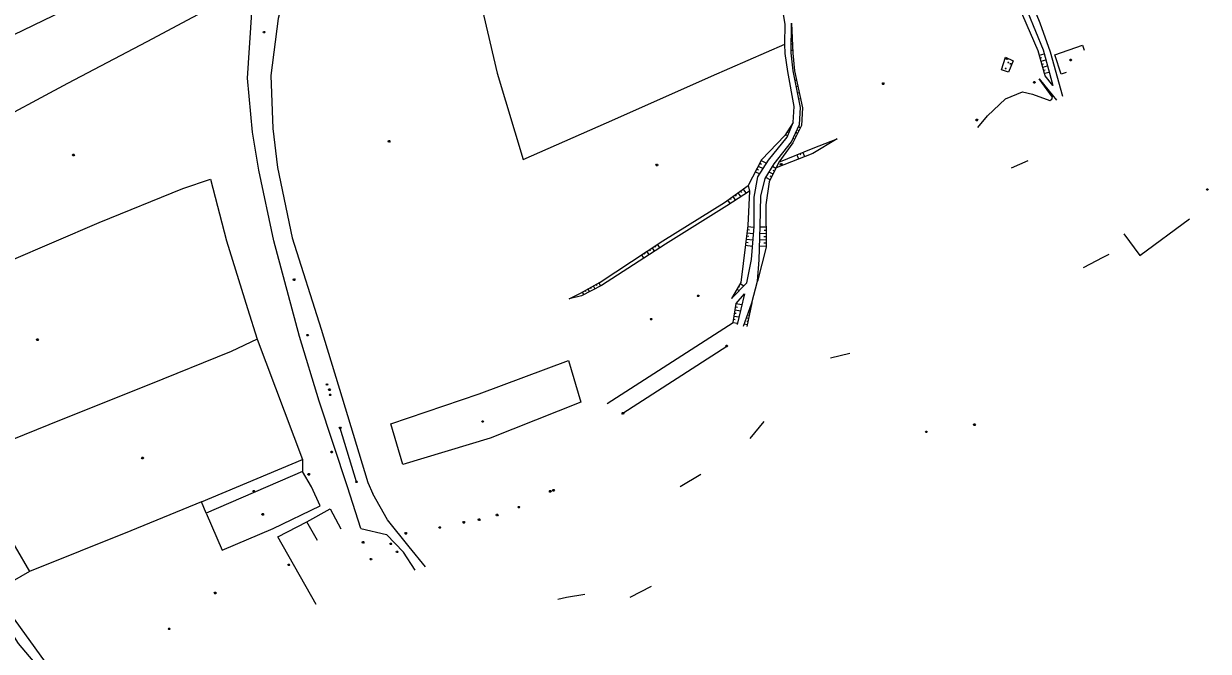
# Model space of a CAD drawing. Extents: x -664960 to -662754, y -993849 to -991145.
# Drawn here: x -663293.4 to -662844.7, y -993009.9 to -992772.1 of the extents above; entities that cross this region are included whole.
import ezdxf

# ---------------------------------------------------------------- set-up
doc = ezdxf.new("R2010")
doc.units = 0
for name, color, linetype in [('Vrstva 11', 7, 'Continuous'), ('Vrstva 12', 7, 'Continuous'), ('Vrstva 13', 7, 'Continuous'), ('Vrstva 18', 7, 'Continuous'), ('Vrstva 27', 7, 'Continuous'), ('Vrstva 33', 7, 'Continuous'), ('Vrstva 63', 7, 'Continuous'), ('Vrstva 9', 7, 'Continuous')]:
    doc.layers.add(name, color=color, linetype=linetype)

msp = doc.modelspace()

# ---------------------------------------------------------------- linework, layer by layer
at = {"layer": 'Vrstva 11'}
for p, q in [((-662919.23, -992826.74), (-662912.94, -992823.93)), ((-662987.73, -992898.72), (-662980.46, -992896.97)), ((-663018.24, -992929.31), (-663012.93, -992922.81)), ((-663044.74, -992947.5), (-663036.87, -992942.82)), ((-663063.69, -992989.31), (-663055.55, -992985.15))]:
    msp.add_line(p, q, dxfattribs=at)
for points in [[(-662898.502, -992790.66), (-662900.4, -992791.29), (-662902.86, -992783.88), (-662892.29, -992780.29), (-662891.647, -992782.184)], [(-662876.62, -992851.73), (-662870.63, -992859.88), (-662851.8, -992846.08)], [(-662891.89, -992864.54), (-662884.53, -992860.59), (-662882.19, -992859.46)], [(-663091.06, -992990.07), (-663087.75, -992989.38), (-663080.83, -992988.27)]]:
    msp.add_lwpolyline(points, dxfattribs=at)
at = {"layer": 'Vrstva 12'}
msp.add_line((-663182.146, -992967.914), (-663186.203, -992960.785), dxfattribs=at)
for points in [[(-663341.694, -992879.229), (-663337.234, -992857.288), (-663334.153, -992838.954), (-663332.511, -992826.79), (-663329.561, -992822.68), (-663308.772, -992811.806), (-663276.716, -992794.706), (-663246.682, -992778.908), (-663212.075, -992760.324)], [(-663341.694, -992879.229), (-663322.507, -992871.739), (-663298.884, -992862.11), (-663264.82, -992847.459), (-663233.108, -992834.58), (-663222.646, -992831), (-663216.562, -992854.338), (-663208.65, -992879.993), (-663205.047, -992891.622), (-663214.885, -992896.327), (-663246.058, -992908.874), (-663279.261, -992922.204), (-663312.653, -992935.665), (-663315.597, -992937.424), (-663302.153, -992960.934), (-663291.183, -992979.614), (-663303.608, -992986.729), (-663300.296, -992993.203), (-663283.685, -993016.224)], [(-663279.937, -993029.881), (-663284.18, -993021.245), (-663286.251, -993017.598), (-663295.385, -993006.871), (-663302.847, -992995.239), (-663306.136, -992988.814), (-663320.354, -992965.17), (-663332.47, -992944.063), (-663341.969, -992926.051), (-663345.056, -992920.251), (-663345.368, -992917.078), (-663351.443, -992905.617), (-663355.536, -992901.623), (-663361.685, -992887.35)], [(-663182.64, -992992.104), (-663197.196, -992966.535), (-663186.203, -992960.785), (-663177.31, -992955.919), (-663173.295, -992963.53)]]:
    msp.add_lwpolyline(points, dxfattribs=at)
at = {"layer": 'Vrstva 13'}
for points in [[(-663202.191, -992775.053), (-663202.011, -992775.353), (-663202.191, -992775.653), (-663202.551, -992775.653), (-663202.731, -992775.353), (-663202.551, -992775.053), (-663202.191, -992775.053)], [(-662967.67, -992794.557), (-662967.49, -992794.857), (-662967.67, -992795.157), (-662968.03, -992795.157), (-662968.21, -992794.857), (-662968.03, -992794.557), (-662967.67, -992794.557)], [(-663154.843, -992816.381), (-663154.663, -992816.681), (-663154.843, -992816.981), (-663155.203, -992816.981), (-663155.383, -992816.681), (-663155.203, -992816.381), (-663154.843, -992816.381)], [(-663274.411, -992821.532), (-663274.231, -992821.832), (-663274.411, -992822.132), (-663274.771, -992822.132), (-663274.951, -992821.832), (-663274.771, -992821.532), (-663274.411, -992821.532)], [(-663053.366, -992825.366), (-663053.186, -992825.666), (-663053.366, -992825.966), (-663053.726, -992825.966), (-663053.906, -992825.666), (-663053.726, -992825.366), (-663053.366, -992825.366)], [(-663055.546, -992883.764), (-663055.366, -992884.064), (-663055.546, -992884.364), (-663055.906, -992884.364), (-663056.086, -992884.064), (-663055.906, -992883.764), (-663055.546, -992883.764)], [(-663288.062, -992891.481), (-663287.882, -992891.781), (-663288.062, -992892.081), (-663288.422, -992892.081), (-663288.602, -992891.781), (-663288.422, -992891.481), (-663288.062, -992891.481)], [(-663185.722, -992889.829), (-663185.542, -992890.129), (-663185.722, -992890.429), (-663186.082, -992890.429), (-663186.262, -992890.129), (-663186.082, -992889.829), (-663185.722, -992889.829)], [(-663119.387, -992922.532), (-663119.207, -992922.832), (-663119.387, -992923.132), (-663119.747, -992923.132), (-663119.927, -992922.832), (-663119.747, -992922.532), (-663119.387, -992922.532)], [(-663248.223, -992936.34), (-663248.043, -992936.64), (-663248.223, -992936.94), (-663248.583, -992936.94), (-663248.763, -992936.64), (-663248.583, -992936.34), (-663248.223, -992936.34)], [(-663206.097, -992948.904), (-663205.917, -992949.204), (-663206.097, -992949.504), (-663206.457, -992949.504), (-663206.637, -992949.204), (-663206.457, -992948.904), (-663206.097, -992948.904)], [(-663202.674, -992957.672), (-663202.494, -992957.972), (-663202.674, -992958.272), (-663203.034, -992958.272), (-663203.214, -992957.972), (-663203.034, -992957.672), (-663202.674, -992957.672)], [(-663238.133, -993001.052), (-663237.953, -993001.352), (-663238.133, -993001.652), (-663238.493, -993001.652), (-663238.673, -993001.352), (-663238.493, -993001.052), (-663238.133, -993001.052)]]:
    msp.add_lwpolyline(points, dxfattribs=at)
at = {"layer": 'Vrstva 18'}
for points in [[(-662844.85, -992834.64), (-662844.67, -992834.94), (-662844.85, -992835.24), (-662845.21, -992835.24), (-662845.39, -992834.94), (-662845.21, -992834.64), (-662844.85, -992834.64)], [(-662933.08, -992923.68), (-662932.9, -992923.98), (-662933.08, -992924.28), (-662933.44, -992924.28), (-662933.62, -992923.98), (-662933.44, -992923.68), (-662933.08, -992923.68)], [(-662951.29, -992926.45), (-662951.11, -992926.75), (-662951.29, -992927.05), (-662951.65, -992927.05), (-662951.83, -992926.75), (-662951.65, -992926.45), (-662951.29, -992926.45)], [(-663176.586, -992934.056), (-663176.406, -992934.356), (-663176.586, -992934.656), (-663176.946, -992934.656), (-663177.126, -992934.356), (-663176.946, -992934.056), (-663176.586, -992934.056)], [(-663192.843, -992976.813), (-663192.663, -992977.113), (-663192.843, -992977.413), (-663193.203, -992977.413), (-663193.383, -992977.113), (-663193.203, -992976.813), (-663192.843, -992976.813)], [(-663220.701, -992987.509), (-663220.521, -992987.809), (-663220.701, -992988.109), (-663221.061, -992988.109), (-663221.241, -992987.809), (-663221.061, -992987.509), (-663220.701, -992987.509)]]:
    msp.add_lwpolyline(points, dxfattribs=at)
at = {"layer": 'Vrstva 27'}
msp.add_line((-663017.58, -992877.84), (-663015.42, -992869.69), dxfattribs=at)
for points in [[(-663001.98, -992809.52), (-663001.51, -992803.5), (-663003.99, -992790.23), (-663004.97, -992783.48), (-663005.13, -992779.84), (-663004.92, -992772.33), (-663007.22, -992758.64), (-663009.68, -992743.8), (-663010.81, -992734), (-663012.19, -992719.68), (-663013.37, -992707.17), (-663015.37, -992698.32), (-663020.07, -992689.39), (-663027.65, -992677.63), (-663037.61, -992660.58), (-663043.42, -992651.2)], [(-662899.77, -992799.69), (-662904.47, -992782.92), (-662908.32, -992771.87), (-662911.16, -992765.16), (-662917.17, -992750.4), (-662920, -992741.98)], [(-663141.22, -992977.84), (-663147.46, -992970.34), (-663155.57, -992960.13), (-663161.22, -992950.26)], [(-663145.08, -992979.1), (-663149.5, -992972.27), (-663155.93, -992965.57)]]:
    msp.add_lwpolyline(points, dxfattribs=at)
at = {"layer": 'Vrstva 33'}
for points in [[(-662921.33, -992788.99), (-662921.24, -992789.14), (-662921.33, -992789.29), (-662921.51, -992789.29), (-662921.6, -992789.14), (-662921.51, -992788.99), (-662921.33, -992788.99)], [(-662920.75, -992785.14), (-662920.57, -992785.44), (-662920.75, -992785.74), (-662921.11, -992785.74), (-662921.29, -992785.44), (-662921.11, -992785.14), (-662920.75, -992785.14)], [(-662920.36, -992786.68), (-662920.27, -992786.83), (-662920.36, -992786.98), (-662920.54, -992786.98), (-662920.63, -992786.83), (-662920.54, -992786.68), (-662920.36, -992786.68)], [(-662919.5, -992787.17), (-662919.41, -992787.32), (-662919.5, -992787.47), (-662919.68, -992787.47), (-662919.77, -992787.32), (-662919.68, -992787.17), (-662919.5, -992787.17)]]:
    msp.add_lwpolyline(points, dxfattribs=at)
at = {"layer": 'Vrstva 63'}
for p, q in [((-663002.426, -992775.073), (-663002.578, -992775.079)), ((-663002.235, -992779.869), (-663002.62, -992779.884)), ((-663002.331, -992777.471), (-663002.599, -992777.482)), ((-663002.379, -992776.272), (-663002.449, -992776.275)), ((-663002.283, -992778.67), (-663002.392, -992778.674)), ((-663002.14, -992782.267), (-663002.642, -992782.287)), ((-663002.188, -992781.068), (-663002.335, -992781.074)), ((-662908.65, -992784.006), (-662906.868, -992783.499)), ((-662908.322, -992785.16), (-662907.73, -992784.992)), ((-662907.993, -992786.314), (-662906.224, -992785.811)), ((-662907.665, -992787.469), (-662907.078, -992787.302)), ((-662907.337, -992788.623), (-662905.579, -992788.123)), ((-663000.664, -992793.594), (-663001.18, -992793.705)), ((-662908.72, -992793.08), (-662902.19, -992801.15)), ((-662903.74, -992799.91), (-662908.72, -992793.08)), ((-662908.325, -992793.621), (-662908.298, -992793.602)), ((-662907.008, -992789.777), (-662906.425, -992789.611)), ((-662906.68, -992790.931), (-662904.935, -992790.435)), ((-663000.158, -992795.94), (-663000.699, -992796.057)), ((-663000.411, -992794.767), (-663000.587, -992794.805)), ((-662999.651, -992798.286), (-663000.219, -992798.408)), ((-662999.905, -992797.113), (-663000.089, -992797.152)), ((-662907.618, -992794.591), (-662907.593, -992794.573)), ((-662906.911, -992795.561), (-662906.786, -992795.47)), ((-662906.204, -992796.53), (-662906.146, -992796.488)), ((-662905.497, -992797.5), (-662905.275, -992797.338)), ((-662904.79, -992798.47), (-662904.7, -992798.404)), ((-662999.145, -992800.632), (-662999.739, -992800.76)), ((-662999.398, -992799.459), (-662999.592, -992799.5)), ((-662904.083, -992799.439), (-662903.763, -992799.206)), ((-663002.927, -992811.032), (-663002.835, -992811.09)), ((-663002.29, -992810.015), (-663002.199, -992810.072)), ((-662999.221, -992811.59), (-662999.943, -992811.232)), ((-663004.838, -992814.082), (-663004.001, -992814.607)), ((-663004.201, -992813.065), (-663003.984, -992813.201)), ((-663003.564, -992812.049), (-663003.1, -992812.34)), ((-663001.352, -992815.891), (-663001.986, -992815.577)), ((-663000.819, -992814.816), (-663001.037, -992814.708)), ((-663000.286, -992813.74), (-663000.964, -992813.405)), ((-662999.753, -992812.665), (-662999.987, -992812.55)), ((-663014.594, -992825.019), (-663013.957, -992825.35)), ((-663014.042, -992823.954), (-663012.037, -992824.994)), ((-663000.528, -992821.796), (-662999.887, -992823.366)), ((-662999.417, -992821.342), (-662999.201, -992821.87)), ((-662998.306, -992820.888), (-662997.652, -992822.489)), ((-663016.251, -992828.215), (-663014.612, -992829.066)), ((-663015.699, -992827.15), (-663015.123, -992827.449)), ((-663015.147, -992826.085), (-663013.324, -992827.03)), ((-663009.563, -992829.092), (-663011.079, -992828.34)), ((-663008.497, -992826.942), (-663009.823, -992826.285)), ((-663009.03, -992828.017), (-663009.503, -992827.783)), ((-663010.629, -992831.242), (-663012.335, -992830.396)), ((-663010.096, -992830.167), (-663010.633, -992829.901)), ((-663025.823, -992838.307), (-663025.484, -992838.784)), ((-663024.845, -992837.612), (-663023.798, -992839.084)), ((-663023.867, -992836.916), (-663023.509, -992837.42)), ((-663022.889, -992836.221), (-663021.785, -992837.774)), ((-663021.911, -992835.525), (-663021.534, -992836.056)), ((-663020.933, -992834.83), (-663019.771, -992836.464)), ((-663026.801, -992839.003), (-663025.811, -992840.394)), ((-663019.492, -992851.317), (-663016.934, -992851.632)), ((-663019.345, -992850.126), (-663018.51, -992850.229)), ((-663019.199, -992848.935), (-663016.742, -992849.238)), ((-663012.231, -992851.649), (-663014.507, -992851.671)), ((-663012.255, -992849.249), (-663014.433, -992849.27)), ((-663012.243, -992850.449), (-663012.984, -992850.456)), ((-663054.386, -992856.397), (-663054.102, -992856.825)), ((-663053.387, -992855.733), (-663052.524, -992857.031)), ((-663020.079, -992856.081), (-663017.317, -992856.421)), ((-663019.932, -992854.89), (-663019.029, -992855.001)), ((-663019.785, -992853.699), (-663017.125, -992854.027)), ((-663019.639, -992852.508), (-663018.77, -992852.615)), ((-663012.183, -992856.448), (-663014.654, -992856.473)), ((-663012.207, -992854.048), (-663014.58, -992854.072)), ((-663012.195, -992855.248), (-663013.002, -992855.256)), ((-663012.219, -992852.848), (-663012.993, -992852.856)), ((-663059.385, -992859.716), (-663058.571, -992860.941)), ((-663058.385, -992859.052), (-663058.111, -992859.464)), ((-663057.385, -992858.388), (-663056.556, -992859.638)), ((-663056.386, -992857.724), (-663056.107, -992858.145)), ((-663055.386, -992857.06), (-663054.54, -992858.335)), ((-663081.816, -992873.8), (-663081.268, -992874.806)), ((-663080.762, -992873.226), (-663080.577, -992873.566)), ((-663079.708, -992872.651), (-663079.143, -992873.689)), ((-663078.655, -992872.077), (-663078.464, -992872.428)), ((-663077.601, -992871.503), (-663077.018, -992872.572)), ((-663076.547, -992870.929), (-663076.35, -992871.29)), ((-663075.494, -992870.354), (-663074.894, -992871.455)), ((-663024.463, -992874.708), (-663024.085, -992874.928)), ((-663023.861, -992873.67), (-663023.647, -992873.794)), ((-663023.258, -992872.633), (-663022.354, -992873.158)), ((-663022.655, -992871.595), (-663022.267, -992871.821)), ((-663022.052, -992870.557), (-663020.623, -992871.388)), ((-663023.598, -992878.18), (-663021.38, -992878.514)), ((-663017.857, -992879.116), (-663018.02, -992879.081)), ((-663024.313, -992882.927), (-663022.495, -992883.2)), ((-663024.134, -992881.74), (-663023.495, -992881.836)), ((-663023.955, -992880.554), (-663021.938, -992880.857)), ((-663023.776, -992879.367), (-663023.071, -992879.473)), ((-663018.877, -992883.807), (-663019.636, -992883.642)), ((-663018.367, -992881.462), (-663018.828, -992881.362)), ((-663018.622, -992882.634), (-663018.825, -992882.59)), ((-663018.112, -992880.289), (-663018.216, -992880.266)), ((-663072.37, -992915.94), (-663024.67, -992885.3)), ((-663024.67, -992885.3), (-663023.053, -992885.544)), ((-663024.491, -992884.113), (-663023.919, -992884.2)), ((-663019.386, -992886.152), (-663020.444, -992885.922)), ((-663019.131, -992884.98), (-663019.434, -992884.914)), ((-663205.047, -992891.622), (-663187.774, -992937.163)), ((-663066.43, -992919.71), (-663027.11, -992894.26)), ((-663167.36, -992945.66), (-663173.54, -992925.32)), ((-663165.68, -992963.32), (-663155.93, -992965.57))]:
    msp.add_line(p, q, dxfattribs=at)
for points in [[(-663165.68, -992963.32), (-663170.73, -992947.56), (-663181.47, -992915.18), (-663188.89, -992890.63), (-663198.63, -992854.33), (-663204.3, -992827.65), (-663206.76, -992813.18), (-663208.61, -992792.75), (-663207.05, -992767.88), (-663203.88, -992756.76), (-663193.47, -992735.2), (-663183.37, -992715.05), (-663173.54, -992689.58), (-663165.8, -992669.68), (-663161.51, -992654.55), (-663161.02, -992649.42)], [(-663157.97, -992650.15), (-663160.41, -992670.84), (-663167.3, -992694.91), (-663173.84, -992714.52), (-663184.29, -992735.8), (-663193.55, -992757.24), (-663197.08, -992770.11), (-663199.83, -992791.76), (-663199.1, -992811.89), (-663197.29, -992826.55), (-663191.72, -992853.3), (-663180.73, -992887.82), (-663172.94, -992913.46), (-663163.04, -992945.97), (-663161.22, -992950.26)], [(-663341.06, -992795.72), (-663339.812, -992782.68), (-663319.813, -992773.344), (-663296.571, -992762.399), (-663247.704, -992738.275), (-663192.139, -992712.934), (-663196.342, -992728.012), (-663228.245, -992742.866), (-663271.078, -992763.781), (-663316.391, -992785.583), (-663341.06, -992795.72)], [(-662944.35, -992727.89), (-662935.84, -992731.88), (-662927.36, -992738.6), (-662924.55, -992742.87), (-662919.76, -992751.64), (-662913.04, -992767.86), (-662907.28, -992782.02), (-662903.51, -992795.55), (-662906.41, -992791.88), (-662909.11, -992782.39), (-662914.87, -992769), (-662921.81, -992752.37), (-662926.29, -992742.83), (-662928.31, -992739.24), (-662936.17, -992732.51), (-662944.35, -992727.89)], [(-663124.22, -992747.58), (-663114.07, -992790.82), (-663104.19, -992823.52), (-663069.52, -992808.29), (-663032.81, -992792.07), (-663005.13, -992779.84)], [(-663015.42, -992869.69), (-663014.81, -992861.54), (-663014.42, -992848.85), (-663014.13, -992837.52), (-663012.6, -992830.83), (-663009.16, -992825.2), (-663002.57, -992816.82), (-662999.5, -992810.29), (-662999.1, -992803.89), (-663001.93, -992790.03), (-663002.65, -992783.21), (-663002.55, -992771.97), (-663002.1, -992783.27), (-663001.44, -992790), (-662998.42, -992803.99), (-662998.77, -992810.68), (-663002.01, -992817.22), (-663007.32, -992824.57), (-663011.02, -992832.03), (-663012.34, -992840.75), (-663012.18, -992856.73), (-663015.42, -992869.69)], [(-662921.48, -992784.76), (-662918.62, -992786.23), (-662920.3, -992790.44), (-662923.06, -992789.56), (-662921.48, -992784.76)], [(-662931.92, -992811.45), (-662928.31, -992806.99), (-662921.56, -992800.65), (-662915, -992797.89), (-662911.3, -992798.81), (-662904.75, -992801.26), (-662903.97, -992800.78), (-662903.74, -992799.91)], [(-662910.38, -992794.01), (-662910.2, -992794.31), (-662910.38, -992794.61), (-662910.74, -992794.61), (-662910.92, -992794.31), (-662910.74, -992794.01), (-662910.38, -992794.01)], [(-663021.81, -992870.14), (-663025.33, -992876.2), (-663019.51, -992870.25), (-663017.72, -992861.46), (-663016.72, -992848.96), (-663016.77, -992837.88), (-663015.31, -992830.17), (-663011.32, -992823.86), (-663004.22, -992815.16), (-663001.98, -992809.52), (-663005.1, -992814.5), (-663013.9, -992823.68), (-663018.95, -992833.42), (-663018.49, -992835.63), (-663019.16, -992848.62), (-663021.81, -992870.14)], [(-662932.2, -992808.34), (-662932.02, -992808.64), (-662932.2, -992808.94), (-662932.56, -992808.94), (-662932.74, -992808.64), (-662932.56, -992808.34), (-662932.2, -992808.34)], [(-663007.32, -992824.57), (-662994.351, -992819.273), (-662985.322, -992815.801), (-662994.496, -992821.25), (-663008.348, -992826.687)], [(-663006.319, -992825.127), (-663006.139, -992825.427), (-663006.319, -992825.727), (-663006.679, -992825.727), (-663006.859, -992825.427), (-663006.679, -992825.127), (-663006.319, -992825.127)], [(-663086.77, -992876.38), (-663082.55, -992874.2), (-663074.99, -992870.08), (-663051.35, -992854.38), (-663027.95, -992839.82), (-663018.95, -992833.42)], [(-663018.49, -992835.63), (-663027.02, -992841.18), (-663050.31, -992855.6), (-663074.58, -992871.29), (-663082.17, -992875.28), (-663086.77, -992876.38)], [(-663190.82, -992868.82), (-663190.64, -992869.12), (-663190.82, -992869.42), (-663191.18, -992869.42), (-663191.36, -992869.12), (-663191.18, -992868.82), (-663190.82, -992868.82)], [(-663024.67, -992885.3), (-663023.59, -992878.13), (-663020.43, -992874.52), (-663023.19, -992886.12)], [(-663037.7, -992874.92), (-663037.52, -992875.22), (-663037.7, -992875.52), (-663038.06, -992875.52), (-663038.24, -992875.22), (-663038.06, -992874.92), (-663037.7, -992874.92)], [(-663020.72, -992886.7), (-663017.58, -992877.84), (-663019.54, -992886.86)], [(-663026.93, -992893.96), (-663026.75, -992894.26), (-663026.93, -992894.56), (-663027.29, -992894.56), (-663027.47, -992894.26), (-663027.29, -992893.96), (-663026.93, -992893.96)], [(-663154.36, -992923.68), (-663120.83, -992912.31), (-663087.07, -992899.75), (-663082.39, -992915.52), (-663116.76, -992929.1), (-663149.84, -992939.13), (-663154.36, -992923.68)], [(-663178.34, -992908.49), (-663178.16, -992908.79), (-663178.34, -992909.09), (-663178.7, -992909.09), (-663178.88, -992908.79), (-663178.7, -992908.49), (-663178.34, -992908.49)], [(-663177.43, -992910.42), (-663177.25, -992910.72), (-663177.43, -992911.02), (-663177.79, -992911.02), (-663177.97, -992910.72), (-663177.79, -992910.42), (-663177.43, -992910.42)], [(-663177.16, -992912.41), (-663176.98, -992912.71), (-663177.16, -992913.01), (-663177.52, -992913.01), (-663177.7, -992912.71), (-663177.52, -992912.41), (-663177.16, -992912.41)], [(-663066.25, -992919.41), (-663066.07, -992919.71), (-663066.25, -992920.01), (-663066.61, -992920.01), (-663066.79, -992919.71), (-663066.61, -992919.41), (-663066.25, -992919.41)], [(-663173.36, -992925.02), (-663173.18, -992925.32), (-663173.36, -992925.62), (-663173.72, -992925.62), (-663173.9, -992925.32), (-663173.72, -992925.02), (-663173.36, -992925.02)], [(-663226.1, -992953.274), (-663187.774, -992937.163), (-663187.809, -992941.734), (-663224.267, -992957.537), (-663226.1, -992953.274)], [(-663224.267, -992957.537), (-663218.253, -992971.615), (-663198.983, -992963.298), (-663181.126, -992954.711), (-663184.373, -992947.604), (-663187.809, -992941.734)], [(-663185.265, -992942.535), (-663185.085, -992942.835), (-663185.265, -992943.135), (-663185.625, -992943.135), (-663185.805, -992942.835), (-663185.625, -992942.535), (-663185.265, -992942.535)], [(-663167.18, -992945.36), (-663167, -992945.66), (-663167.18, -992945.96), (-663167.54, -992945.96), (-663167.72, -992945.66), (-663167.54, -992945.36), (-663167.18, -992945.36)], [(-663093.79, -992948.95), (-663093.61, -992949.25), (-663093.79, -992949.55), (-663094.15, -992949.55), (-663094.33, -992949.25), (-663094.15, -992948.95), (-663093.79, -992948.95)], [(-663092.58, -992948.64), (-663092.4, -992948.94), (-663092.58, -992949.24), (-663092.94, -992949.24), (-663093.12, -992948.94), (-663092.94, -992948.64), (-663092.58, -992948.64)], [(-663226.1, -992953.274), (-663252.811, -992964.298), (-663291.183, -992979.614)], [(-663105.68, -992954.98), (-663105.5, -992955.28), (-663105.68, -992955.58), (-663106.04, -992955.58), (-663106.22, -992955.28), (-663106.04, -992954.98), (-663105.68, -992954.98)], [(-663120.75, -992959.67), (-663120.57, -992959.97), (-663120.75, -992960.27), (-663121.11, -992960.27), (-663121.29, -992959.97), (-663121.11, -992959.67), (-663120.75, -992959.67)], [(-663113.9, -992957.92), (-663113.72, -992958.22), (-663113.9, -992958.52), (-663114.26, -992958.52), (-663114.44, -992958.22), (-663114.26, -992957.92), (-663113.9, -992957.92)], [(-663135.62, -992962.67), (-663135.44, -992962.97), (-663135.62, -992963.27), (-663135.98, -992963.27), (-663136.16, -992962.97), (-663135.98, -992962.67), (-663135.62, -992962.67)], [(-663126.51, -992960.73), (-663126.33, -992961.03), (-663126.51, -992961.33), (-663126.87, -992961.33), (-663127.05, -992961.03), (-663126.87, -992960.73), (-663126.51, -992960.73)], [(-663164.68, -992968.25), (-663164.5, -992968.55), (-663164.68, -992968.85), (-663165.04, -992968.85), (-663165.22, -992968.55), (-663165.04, -992968.25), (-663164.68, -992968.25)], [(-663154.2, -992968.85), (-663154.02, -992969.15), (-663154.2, -992969.45), (-663154.56, -992969.45), (-663154.74, -992969.15), (-663154.56, -992968.85), (-663154.2, -992968.85)], [(-663148.49, -992964.93), (-663148.31, -992965.23), (-663148.49, -992965.53), (-663148.85, -992965.53), (-663149.03, -992965.23), (-663148.85, -992964.93), (-663148.49, -992964.93)], [(-663151.78, -992971.89), (-663151.6, -992972.19), (-663151.78, -992972.49), (-663152.14, -992972.49), (-663152.32, -992972.19), (-663152.14, -992971.89), (-663151.78, -992971.89)], [(-663161.73, -992974.67), (-663161.55, -992974.97), (-663161.73, -992975.27), (-663162.09, -992975.27), (-663162.27, -992974.97), (-663162.09, -992974.67), (-663161.73, -992974.67)]]:
    msp.add_lwpolyline(points, dxfattribs=at)
at = {"layer": 'Vrstva 9'}
msp.add_lwpolyline([(-662896.616, -992785.557), (-662896.436, -992785.857), (-662896.616, -992786.157), (-662896.976, -992786.157), (-662897.156, -992785.857), (-662896.976, -992785.557), (-662896.616, -992785.557)], dxfattribs=at)

doc.saveas('drawing.dxf')
